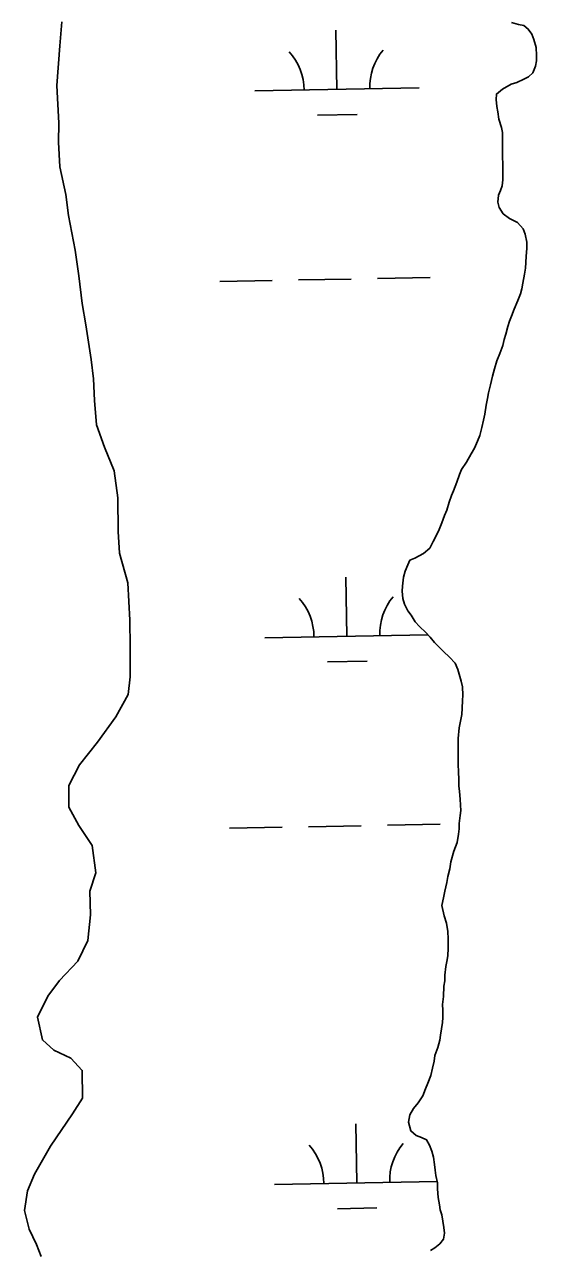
# Model space of a CAD drawing. Extents: x 3925854 to 3964121, y 224593 to 250589.
# Drawn here: x 3957756 to 3958068, y 236845 to 237591 of the extents above; entities that cross this region are included whole.
import ezdxf

# ---------------------------------------------------------------- set-up
doc = ezdxf.new("R2010")
doc.units = 0
doc.layers.add('V-TOPO-SHOR', color=7, linetype='Continuous')
doc.layers.add('V-WETL-SWMP', color=7, linetype='Continuous')

msp = doc.modelspace()

# ---------------------------------------------------------------- linework, layer by layer
at = {"layer": 'V-TOPO-SHOR'}
for points in [[(3957778.921, 237592.427), (3957777.87, 237577.835), (3957775.919, 237553.646), (3957777.152, 237530.686), (3957777.068, 237519.299), (3957777.821, 237504.126), (3957781.387, 237487.383), (3957783.115, 237474.616), (3957787.125, 237453.483), (3957789.282, 237437.924), (3957791.449, 237421.167), (3957793.581, 237408.005), (3957796.79, 237387.062), (3957798.307, 237375.292), (3957798.842, 237362.115), (3957799.989, 237347.343), (3957804.923, 237333.611), (3957810.862, 237319.29), (3957813.026, 237302.932), (3957813.235, 237282.358), (3957814.167, 237269.185), (3957819.146, 237251.058), (3957820.375, 237228.498), (3957820.541, 237212.12), (3957820.526, 237193.942), (3957819.437, 237183.145), (3957811.783, 237169.683), (3957800.755, 237154.19), (3957789.708, 237140.493), (3957783.244, 237127.845), (3957783.179, 237114.66), (3957789.284, 237103.537), (3957797.398, 237091.433), (3957799.766, 237074.678), (3957796.083, 237063.453), (3957796.429, 237049.074), (3957794.791, 237033.479), (3957788.725, 237021.031), (3957777.66, 237009.132), (3957770.565, 236999.673), (3957764.302, 236986.825), (3957767.239, 236973.071), (3957774.096, 236966.749), (3957784.533, 236961.862), (3957791.4, 236954.541), (3957791.572, 236937.563), (3957785.475, 236928.113), (3957772.091, 236908.401), (3957762.478, 236891.323), (3957758.185, 236881.292), (3957756.309, 236869.289), (3957759.221, 236857.933), (3957763.512, 236848.587), (3957766.383, 236841.225)], [(3958047.488, 237475.636), (3958045.051, 237479.406), (3958044.217, 237482.794), (3958044.575, 237486.992), (3958045.745, 237489.8), (3958046.914, 237492.608), (3958047.277, 237496.208), (3958047.234, 237500.601), (3958047.178, 237505.995), (3958047.135, 237510.19), (3958047.074, 237516.18), (3958047.033, 237520.374), (3958046.984, 237525.169), (3958046.353, 237528.159), (3958044.903, 237533.138), (3958044.258, 237537.725), (3958043.627, 237540.916), (3958043.185, 237545.106), (3958043.351, 237548.504), (3958047.115, 237551.539), (3958052.278, 237554.586), (3958055.864, 237555.422), (3958060.038, 237557.462), (3958062.821, 237558.889), (3958065.592, 237561.314), (3958067.146, 237565.525), (3958067.714, 237568.726), (3958067.683, 237571.923), (3958067.433, 237576.715), (3958066.184, 237581.696), (3958064.953, 237584.878), (3958062.723, 237588.053), (3958060.105, 237590.224), (3958056.704, 237590.787), (3958052.495, 237591.944)], [(3958015.539, 237081.396), (3958017.47, 237087.806), (3958019.414, 237093.219), (3958020.362, 237098.222), (3958020.728, 237101.423), (3958020.694, 237104.819), (3958021.245, 237109.617), (3958021.613, 237112.62), (3958021.58, 237115.815), (3958021.343, 237119.608), (3958020.896, 237124.197), (3958020.462, 237127.589), (3958020.417, 237131.984), (3958020.38, 237135.776), (3958020.126, 237140.968), (3958020.087, 237144.763), (3958020.04, 237149.557), (3958020.001, 237153.352), (3958020.169, 237156.351), (3958020.704, 237162.947), (3958021.65, 237167.951), (3958022.219, 237170.953), (3958022.578, 237174.953), (3958022.731, 237179.548), (3958022.897, 237182.745), (3958022.645, 237187.937), (3958021.812, 237191.324), (3958020.771, 237195.508), (3958019.942, 237198.496), (3958018.306, 237202.273), (3958014.873, 237205.834), (3958011.24, 237209.394), (3958008.215, 237212.359), (3958005.592, 237214.93), (3958002.962, 237218.1), (3958000.339, 237220.869), (3957996.505, 237224.625), (3957993.879, 237227.396), (3957991.442, 237231.365), (3957989.417, 237234.142), (3957987.379, 237238.115), (3957986.345, 237241.5), (3957986.099, 237246.092), (3957986.269, 237249.09), (3957986.812, 237254.491), (3957987.772, 237258.294), (3957989.531, 237262.107), (3957990.703, 237264.915), (3957993.685, 237266.146), (3957999.05, 237268.997), (3958002.813, 237272.231), (3958004.969, 237276.249), (3958006.536, 237279.259), (3958008.49, 237283.675), (3958010.046, 237287.685), (3958011.799, 237292.098), (3958013.165, 237295.307), (3958014.515, 237300.114), (3958016.069, 237304.327), (3958017.239, 237307.135), (3958019.184, 237312.349), (3958020.935, 237316.961), (3958022.101, 237320.168), (3958025.052, 237324.594), (3958027.997, 237329.616), (3958029.961, 237333.032), (3958031.915, 237337.246), (3958033.277, 237340.855), (3958034.425, 237345.662), (3958035.579, 237350.069), (3958036.342, 237353.671), (3958037.084, 237359.273), (3958037.842, 237363.274), (3958038.608, 237366.678), (3958039.756, 237371.485), (3958040.899, 237376.89), (3958042.253, 237381.299), (3958043.603, 237386.106), (3958045.354, 237390.718), (3958047.301, 237395.533), (3958048.065, 237399.135), (3958049.032, 237402.34), (3958050.379, 237407.149), (3958051.346, 237410.356), (3958052.513, 237413.362), (3958054.07, 237417.573), (3958056.415, 237422.791), (3958057.969, 237427.002), (3958058.737, 237430.006), (3958059.501, 237433.408), (3958060.443, 237439.012), (3958061.006, 237442.614), (3958061.17, 237446.012), (3958061.533, 237449.811), (3958061.883, 237454.607), (3958061.844, 237458.402), (3958060.798, 237463.186), (3958059.565, 237466.569), (3958056.13, 237470.33), (3958051.311, 237472.679), (3958047.488, 237475.636)], [(3958003.161, 236844.96), (3958005.942, 236846.587), (3958008.914, 236849.013), (3958011.082, 236851.832), (3958011.844, 236855.436), (3958011.408, 236859.026), (3958010.132, 236866.604), (3958009.102, 236869.59), (3958008.672, 236872.783), (3958007.828, 236877.167), (3958007.572, 236882.56), (3958007.535, 236886.154), (3958006.493, 236890.539), (3958006.061, 236893.729), (3958005.624, 236897.322), (3958004.981, 236901.709), (3958004.146, 236905.297), (3958002.708, 236909.077), (3958000.879, 236912.254), (3957997.869, 236913.622), (3957994.459, 236914.986), (3957991.235, 236917.748), (3957989.783, 236922.928), (3957990.736, 236927.532), (3957992.894, 236931.349), (3957995.657, 236934.773), (3957998.61, 236938.998), (3958000.165, 236943.209), (3958001.725, 236946.82), (3958003.476, 236951.432), (3958004.43, 236955.837), (3958005.387, 236960.042), (3958005.95, 236963.642), (3958007.697, 236968.455), (3958008.852, 236972.86), (3958009.421, 236975.862), (3958010.54, 236983.663), (3958010.71, 236986.664), (3958010.665, 236991.057), (3958010.628, 236994.653), (3958011.179, 236999.451), (3958011.314, 237005.845), (3958011.879, 237009.046), (3958012.045, 237012.444), (3958012.592, 237017.644), (3958013.157, 237020.845), (3958013.722, 237024.246), (3958014.077, 237028.844), (3958014.017, 237034.636), (3958013.773, 237039.029), (3958012.924, 237044.014), (3958011.478, 237048.593), (3958010.216, 237054.774), (3958011.166, 237059.577), (3958011.924, 237063.58), (3958013.27, 237068.788), (3958013.833, 237072.389), (3958014.984, 237077.195), (3958015.539, 237081.396)]]:
    msp.add_lwpolyline(points, dxfattribs=at)
at = {"layer": 'V-WETL-SWMP'}
for p, q in [((3957777.87, 237577.836), (3957778.921, 237592.428)), ((3958056.703, 237590.787), (3958060.105, 237590.223)), ((3957946.326, 237551.26), (3957945.671, 237587.254)), ((3958060.105, 237590.223), (3958062.723, 237588.052)), ((3958062.723, 237588.052), (3958064.953, 237584.878)), ((3958064.953, 237584.878), (3958066.184, 237581.695)), ((3957775.919, 237553.646), (3957777.87, 237577.836)), ((3958066.184, 237581.695), (3958067.433, 237576.714)), ((3958067.433, 237576.714), (3958067.682, 237571.922)), ((3958067.714, 237568.726), (3958067.147, 237565.525)), ((3958067.682, 237571.922), (3958067.714, 237568.726)), ((3958065.592, 237561.314), (3958062.82, 237558.889)), ((3958067.147, 237565.525), (3958065.592, 237561.314)), ((3957777.151, 237530.686), (3957775.919, 237553.646)), ((3958052.277, 237554.587), (3958047.114, 237551.538)), ((3958055.864, 237555.422), (3958052.277, 237554.587)), ((3958060.038, 237557.462), (3958055.864, 237555.422)), ((3958062.82, 237558.889), (3958060.038, 237557.462)), ((3957896.334, 237550.351), (3957996.318, 237552.169)), ((3958043.35, 237548.503), (3958043.185, 237545.106)), ((3958047.114, 237551.538), (3958043.35, 237548.503)), ((3958043.185, 237545.106), (3958043.627, 237540.915)), ((3958043.627, 237540.915), (3958044.258, 237537.726)), ((3957934.608, 237535.613), (3957958.604, 237536.049)), ((3958044.258, 237537.726), (3958044.904, 237533.138)), ((3958044.904, 237533.138), (3958046.353, 237528.159)), ((3957777.067, 237519.3), (3957777.151, 237530.686)), ((3958046.353, 237528.159), (3958046.983, 237525.169)), ((3958046.983, 237525.169), (3958047.032, 237520.375)), ((3957777.821, 237504.126), (3957777.067, 237519.3)), ((3958047.032, 237520.375), (3958047.074, 237516.181)), ((3958047.074, 237516.181), (3958047.135, 237510.189)), ((3958047.135, 237510.189), (3958047.178, 237505.995)), ((3957781.387, 237487.383), (3957777.821, 237504.126)), ((3958047.178, 237505.995), (3958047.233, 237500.602)), ((3958047.277, 237496.208), (3958046.915, 237492.608)), ((3958047.233, 237500.602), (3958047.277, 237496.208)), ((3957783.115, 237474.616), (3957781.387, 237487.383)), ((3958044.575, 237486.992), (3958044.218, 237482.793)), ((3958045.745, 237489.8), (3958044.575, 237486.992)), ((3958046.915, 237492.608), (3958045.745, 237489.8)), ((3958044.218, 237482.793), (3958045.051, 237479.406)), ((3958045.051, 237479.406), (3958047.487, 237475.635)), ((3957787.125, 237453.483), (3957783.115, 237474.616)), ((3958047.487, 237475.635), (3958051.312, 237472.678)), ((3958051.312, 237472.678), (3958056.13, 237470.33)), ((3958056.13, 237470.33), (3958059.564, 237466.569)), ((3958059.564, 237466.569), (3958060.797, 237463.186)), ((3958060.797, 237463.186), (3958061.844, 237458.402)), ((3958061.844, 237458.402), (3958061.883, 237454.608)), ((3957789.281, 237437.924), (3957787.125, 237453.483)), ((3958061.532, 237449.81), (3958061.171, 237446.011)), ((3958061.883, 237454.608), (3958061.532, 237449.81)), ((3958061.006, 237442.613), (3958060.443, 237439.012)), ((3958061.171, 237446.011), (3958061.006, 237442.613)), ((3957791.449, 237421.167), (3957789.281, 237437.924)), ((3957875.029, 237434.512), (3957907.023, 237435.094)), ((3957923.021, 237435.385), (3957955.015, 237435.966)), ((3957971.013, 237436.257), (3958003.007, 237436.839)), ((3958060.443, 237439.012), (3958059.502, 237433.409)), ((3958057.969, 237427.002), (3958056.414, 237422.791)), ((3958058.737, 237430.006), (3958057.969, 237427.002)), ((3958059.502, 237433.409), (3958058.737, 237430.006)), ((3957793.58, 237408.005), (3957791.449, 237421.167)), ((3958056.414, 237422.791), (3958054.07, 237417.574)), ((3958052.514, 237413.363), (3958051.346, 237410.355)), ((3958054.07, 237417.574), (3958052.514, 237413.363)), ((3957796.789, 237387.063), (3957793.58, 237408.005)), ((3958050.38, 237407.149), (3958049.031, 237402.341)), ((3958051.346, 237410.355), (3958050.38, 237407.149)), ((3958048.065, 237399.135), (3958047.302, 237395.532)), ((3958049.031, 237402.341), (3958048.065, 237399.135)), ((3958045.354, 237390.718), (3958043.603, 237386.106)), ((3958047.302, 237395.532), (3958045.354, 237390.718)), ((3957798.307, 237375.293), (3957796.789, 237387.063)), ((3958043.603, 237386.106), (3958042.253, 237381.298)), ((3957798.841, 237362.115), (3957798.307, 237375.293)), ((3958040.9, 237376.89), (3958039.756, 237371.485)), ((3958042.253, 237381.298), (3958040.9, 237376.89)), ((3958039.756, 237371.485), (3958038.607, 237366.679)), ((3957799.989, 237347.344), (3957798.841, 237362.115)), ((3958037.842, 237363.275), (3958037.084, 237359.272)), ((3958038.607, 237366.679), (3958037.842, 237363.275)), ((3958036.342, 237353.672), (3958035.579, 237350.068)), ((3958037.084, 237359.272), (3958036.342, 237353.672)), ((3957804.923, 237333.612), (3957799.989, 237347.344)), ((3958034.426, 237345.662), (3958033.276, 237340.856)), ((3958035.579, 237350.068), (3958034.426, 237345.662)), ((3958031.914, 237337.247), (3958029.96, 237333.032)), ((3958033.276, 237340.856), (3958031.914, 237337.247)), ((3957810.862, 237319.29), (3957804.923, 237333.612)), ((3958027.997, 237329.616), (3958025.052, 237324.593)), ((3958029.96, 237333.032), (3958027.997, 237329.616)), ((3958025.052, 237324.593), (3958022.1, 237320.168)), ((3957813.026, 237302.932), (3957810.862, 237319.29)), ((3958020.935, 237316.96), (3958019.184, 237312.348)), ((3958022.1, 237320.168), (3958020.935, 237316.96)), ((3958019.184, 237312.348), (3958017.239, 237307.135)), ((3957813.235, 237282.359), (3957813.026, 237302.932)), ((3958014.514, 237300.115), (3958013.165, 237295.308)), ((3958016.069, 237304.326), (3958014.514, 237300.115)), ((3958017.239, 237307.135), (3958016.069, 237304.326)), ((3958013.165, 237295.308), (3958011.799, 237292.098)), ((3958010.046, 237287.685), (3958008.489, 237283.674)), ((3958011.799, 237292.098), (3958010.046, 237287.685)), ((3957814.168, 237269.185), (3957813.235, 237282.359)), ((3958006.536, 237279.26), (3958004.969, 237276.248)), ((3958008.489, 237283.674), (3958006.536, 237279.26)), ((3958002.812, 237272.231), (3957999.05, 237268.996)), ((3958004.969, 237276.248), (3958002.812, 237272.231)), ((3957819.146, 237251.058), (3957814.168, 237269.185)), ((3957990.702, 237264.916), (3957989.532, 237262.108)), ((3957993.685, 237266.145), (3957990.702, 237264.916)), ((3957999.05, 237268.996), (3957993.685, 237266.145)), ((3957987.773, 237258.295), (3957986.812, 237254.49)), ((3957989.532, 237262.108), (3957987.773, 237258.295)), ((3957820.374, 237228.498), (3957819.146, 237251.058)), ((3957952.374, 237218.64), (3957951.719, 237254.634)), ((3957986.268, 237249.091), (3957986.099, 237246.093)), ((3957986.812, 237254.49), (3957986.268, 237249.091)), ((3957986.099, 237246.093), (3957986.345, 237241.501)), ((3957986.345, 237241.501), (3957987.378, 237238.116)), ((3957987.378, 237238.116), (3957989.416, 237234.141)), ((3957989.416, 237234.141), (3957991.442, 237231.365)), ((3957820.541, 237212.12), (3957820.374, 237228.498)), ((3957991.442, 237231.365), (3957993.88, 237227.395)), ((3957993.88, 237227.395), (3957996.505, 237224.625)), ((3957902.382, 237217.731), (3958001.603, 237219.535)), ((3957996.505, 237224.625), (3958000.338, 237220.869)), ((3958000.338, 237220.869), (3958002.963, 237218.099)), ((3958002.963, 237218.099), (3958005.592, 237214.93)), ((3957820.526, 237193.942), (3957820.541, 237212.12)), ((3958005.592, 237214.93), (3958008.215, 237212.359)), ((3958008.215, 237212.359), (3958011.241, 237209.394)), ((3957940.656, 237202.993), (3957964.652, 237203.429)), ((3958011.241, 237209.394), (3958014.873, 237205.835)), ((3958014.873, 237205.835), (3958018.305, 237202.274)), ((3958018.305, 237202.274), (3958019.942, 237198.496)), ((3958019.942, 237198.496), (3958020.771, 237195.508)), ((3958020.771, 237195.508), (3958021.812, 237191.324)), ((3957819.437, 237183.145), (3957820.526, 237193.942)), ((3958021.812, 237191.324), (3958022.646, 237187.936)), ((3958022.646, 237187.936), (3958022.898, 237182.745)), ((3957811.784, 237169.683), (3957819.437, 237183.145)), ((3958022.898, 237182.745), (3958022.731, 237179.548)), ((3958022.578, 237174.952), (3958022.219, 237170.953)), ((3958022.731, 237179.548), (3958022.578, 237174.952)), ((3957800.755, 237154.19), (3957811.784, 237169.683)), ((3958021.651, 237167.951), (3958020.703, 237162.947)), ((3958022.219, 237170.953), (3958021.651, 237167.951)), ((3958020.703, 237162.947), (3958020.17, 237156.35)), ((3957789.708, 237140.494), (3957800.755, 237154.19)), ((3958020.17, 237156.35), (3958020.001, 237153.352)), ((3958020.001, 237153.352), (3958020.04, 237149.557)), ((3958020.04, 237149.557), (3958020.088, 237144.763)), ((3958020.088, 237144.763), (3958020.127, 237140.968)), ((3957783.245, 237127.844), (3957789.708, 237140.494)), ((3958020.127, 237140.968), (3958020.38, 237135.777)), ((3958020.38, 237135.777), (3958020.418, 237131.983)), ((3958020.418, 237131.983), (3958020.463, 237127.588)), ((3957783.179, 237114.66), (3957783.245, 237127.844)), ((3958020.463, 237127.588), (3958020.897, 237124.197)), ((3958020.897, 237124.197), (3958021.343, 237119.607)), ((3957789.285, 237103.536), (3957783.179, 237114.66)), ((3958021.343, 237119.607), (3958021.581, 237115.814)), ((3958021.581, 237115.814), (3958021.614, 237112.619)), ((3958021.245, 237109.618), (3958020.694, 237104.819)), ((3958021.614, 237112.619), (3958021.245, 237109.618)), ((3957797.398, 237091.433), (3957789.285, 237103.536)), ((3957881.077, 237101.892), (3957913.071, 237102.474)), ((3957929.069, 237102.765), (3957961.063, 237103.346)), ((3957977.061, 237103.637), (3958009.055, 237104.219)), ((3958020.729, 237101.423), (3958020.362, 237098.223)), ((3958020.694, 237104.819), (3958020.729, 237101.423)), ((3957799.765, 237074.678), (3957797.398, 237091.433)), ((3958019.414, 237093.22), (3958017.471, 237087.807)), ((3958020.362, 237098.223), (3958019.414, 237093.22)), ((3958017.471, 237087.807), (3958015.539, 237081.395)), ((3958014.983, 237077.195), (3958013.833, 237072.389)), ((3958015.539, 237081.395), (3958014.983, 237077.195)), ((3957796.084, 237063.454), (3957799.765, 237074.678)), ((3958013.27, 237068.788), (3958011.925, 237063.58)), ((3958013.833, 237072.389), (3958013.27, 237068.788)), ((3957796.43, 237049.075), (3957796.084, 237063.454)), ((3958011.925, 237063.58), (3958011.167, 237059.577)), ((3958011.167, 237059.577), (3958010.217, 237054.774)), ((3958010.217, 237054.774), (3958011.478, 237048.594)), ((3957794.791, 237033.478), (3957796.43, 237049.075)), ((3958011.478, 237048.594), (3958012.923, 237044.014)), ((3958012.923, 237044.014), (3958013.773, 237039.029)), ((3958013.773, 237039.029), (3958014.017, 237034.637)), ((3957788.725, 237021.031), (3957794.791, 237033.478)), ((3958014.017, 237034.637), (3958014.076, 237028.845)), ((3958013.723, 237024.247), (3958013.158, 237020.845)), ((3958014.076, 237028.845), (3958013.723, 237024.247)), ((3957777.66, 237009.133), (3957788.725, 237021.031)), ((3958012.592, 237017.644), (3958012.045, 237012.444)), ((3958013.158, 237020.845), (3958012.592, 237017.644)), ((3957770.565, 236999.673), (3957777.66, 237009.133)), ((3958011.88, 237009.047), (3958011.313, 237005.845)), ((3958012.045, 237012.444), (3958011.88, 237009.047)), ((3958011.313, 237005.845), (3958011.179, 236999.452)), ((3957764.303, 236986.825), (3957770.565, 236999.673)), ((3958011.179, 236999.452), (3958010.628, 236994.652)), ((3958010.628, 236994.652), (3958010.665, 236991.057)), ((3957767.24, 236973.072), (3957764.303, 236986.825)), ((3958010.709, 236986.663), (3958010.54, 236983.664)), ((3958010.665, 236991.057), (3958010.709, 236986.663)), ((3958010.54, 236983.664), (3958009.421, 236975.863)), ((3957774.096, 236966.749), (3957767.24, 236973.072)), ((3958008.852, 236972.861), (3958007.698, 236968.454)), ((3958009.421, 236975.863), (3958008.852, 236972.861)), ((3957784.533, 236961.862), (3957774.096, 236966.749)), ((3958007.698, 236968.454), (3958005.95, 236963.642)), ((3957791.399, 236954.54), (3957784.533, 236961.862)), ((3958005.387, 236960.041), (3958004.431, 236955.837)), ((3958005.95, 236963.642), (3958005.387, 236960.041)), ((3957791.571, 236937.563), (3957791.399, 236954.54)), ((3958003.477, 236951.432), (3958001.726, 236946.82)), ((3958004.431, 236955.837), (3958003.477, 236951.432)), ((3958000.165, 236943.209), (3957998.61, 236938.998)), ((3958001.726, 236946.82), (3958000.165, 236943.209)), ((3957785.475, 236928.113), (3957791.571, 236937.563)), ((3957995.656, 236934.773), (3957992.894, 236931.349)), ((3957998.61, 236938.998), (3957995.656, 236934.773)), ((3957772.092, 236908.401), (3957785.475, 236928.113)), ((3957990.736, 236927.532), (3957989.784, 236922.928)), ((3957992.894, 236931.349), (3957990.736, 236927.532)), ((3957958.422, 236886.019), (3957957.767, 236922.014)), ((3957989.784, 236922.928), (3957991.235, 236917.749)), ((3957991.235, 236917.749), (3957994.459, 236914.985)), ((3957994.459, 236914.985), (3957997.869, 236913.622)), ((3957997.869, 236913.622), (3958000.879, 236912.254)), ((3958000.879, 236912.254), (3958002.709, 236909.077)), ((3957762.478, 236891.324), (3957772.092, 236908.401)), ((3958002.709, 236909.077), (3958004.146, 236905.296)), ((3958004.146, 236905.296), (3958004.981, 236901.709)), ((3958004.981, 236901.709), (3958005.625, 236897.321)), ((3958005.625, 236897.321), (3958006.061, 236893.73)), ((3957758.185, 236881.292), (3957762.478, 236891.324)), ((3958006.061, 236893.73), (3958006.493, 236890.538)), ((3958006.493, 236890.538), (3958007.536, 236886.154)), ((3957908.43, 236885.11), (3958007.356, 236886.909)), ((3958007.536, 236886.154), (3958007.573, 236882.559)), ((3958007.573, 236882.559), (3958007.828, 236877.168)), ((3957756.31, 236869.288), (3957758.185, 236881.292)), ((3958007.828, 236877.168), (3958008.671, 236872.782)), ((3957759.222, 236857.932), (3957756.31, 236869.288)), ((3957946.704, 236870.373), (3957970.7, 236870.809)), ((3958008.671, 236872.782), (3958009.103, 236869.59)), ((3958009.103, 236869.59), (3958010.132, 236866.604)), ((3958010.132, 236866.604), (3958011.408, 236859.027)), ((3957763.512, 236848.587), (3957759.222, 236857.932)), ((3958011.844, 236855.436), (3958011.082, 236851.832)), ((3958011.408, 236859.027), (3958011.844, 236855.436)), ((3957766.383, 236841.225), (3957763.512, 236848.587)), ((3958005.941, 236846.586), (3958003.161, 236844.96)), ((3958008.913, 236849.014), (3958005.941, 236846.586)), ((3958011.082, 236851.832), (3958008.913, 236849.014))]:
    msp.add_line(p, q, dxfattribs=at)
for centre, start, end in [((3957891.083, 237550.73), 0.269879, 41.813537), ((3958001.551, 237552.739), 140.269876, 181.813534), ((3957897.131, 237218.11), 0.269879, 41.813537), ((3958007.599, 237220.119), 140.269876, 181.813534), ((3957903.179, 236885.49), 0.269879, 41.813537), ((3958013.647, 236887.499), 140.269876, 181.813534)]:
    msp.add_arc(centre, 35.246, start, end, dxfattribs=at)

doc.saveas('drawing.dxf')
